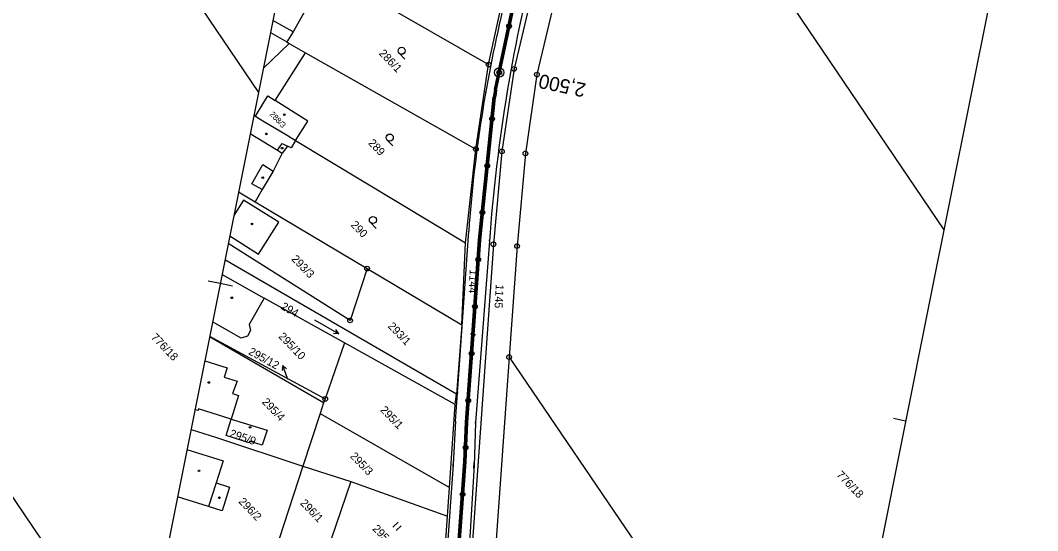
# Model space of a CAD drawing. Extents: x -548552 to -543113, y -1131925 to -1123599.
# Drawn here: x -547852 to -547635.9, y -1129263.5 to -1129155.2 of the extents above; entities that cross this region are included whole.
import ezdxf

# ---------------------------------------------------------------- set-up
doc = ezdxf.new("R2010")
doc.units = 0
for name, color, linetype in [('Hranice parcel', 7, 'Continuous'), ('Parcelní čísla', 7, 'Continuous'), ('Pop  PČ popisy', 7, 'Continuous'), ('Profile', 7, 'Continuous'), ('PROFILY NÁVRH', 7, 'Continuous'), ('STANIČENÍ', 7, 'Continuous'), ('Vnitřní kresba', 7, 'Continuous'), ('Značky bodu BP', 7, 'Continuous'), ('Značky budov', 7, 'Continuous'), ('Značky kultur', 7, 'Continuous')]:
    doc.layers.add(name, color=color, linetype=linetype)

msp = doc.modelspace()

# ---------------------------------------------------------------- linework, layer by layer
at = {"layer": 'Hranice parcel'}
for p, q in [((-547870.5, -1129068.4), (-547801.4, -1129170.47)), ((-547724.9, -1129097.59), (-547655.8, -1129199.66)), ((-547791.03, -1129142.35), (-547752.52, -1129164.57)), ((-547752.52, -1129164.57), (-547750.15, -1129153.56)), ((-547795.4, -1129159.74), (-547794.86, -1129160.05)), ((-547794.86, -1129160.05), (-547791.39, -1129162.03)), ((-547797.85, -1129172.17), (-547791.39, -1129162.03)), ((-547791.39, -1129162.03), (-547755.22, -1129182.52)), ((-547755.22, -1129182.52), (-547752.52, -1129164.57)), ((-547793.52, -1129180.65), (-547757.43, -1129202.43)), ((-547757.43, -1129202.43), (-547755.22, -1129182.52)), ((-547805.64, -1129191.6), (-547802.12, -1129193.7)), ((-547802.12, -1129193.7), (-547778.33, -1129207.87)), ((-547893.76, -1129197.5), (-547826.6, -1129296.2)), ((-547758.24, -1129219.83), (-547757.43, -1129202.43)), ((-547759.36, -1129234.55), (-547808.53, -1129206.03)), ((-547778.33, -1129207.87), (-547758.24, -1129219.83)), ((-547809.15, -1129209.14), (-547800.17, -1129214.15)), ((-547783.12, -1129223.66), (-547800.17, -1129214.15)), ((-547758.24, -1129219.83), (-547759.36, -1129234.55)), ((-547787.59, -1129236.4), (-547811.81, -1129222.4)), ((-547811.78, -1129222.25), (-547787.23, -1129235.56)), ((-547783.12, -1129223.66), (-547787.23, -1129235.56)), ((-547759.62, -1129236.76), (-547783.12, -1129223.66)), ((-547748.16, -1129226.68), (-547751.52, -1129273.91)), ((-547748.16, -1129226.68), (-547681, -1129325.39)), ((-547759.62, -1129236.76), (-547759.36, -1129234.55)), ((-547787.59, -1129236.4), (-547788.33, -1129238.67)), ((-547787.23, -1129235.56), (-547787.59, -1129236.4)), ((-547760.86, -1129254.36), (-547759.62, -1129236.76)), ((-547788.33, -1129238.67), (-547791.95, -1129249.81)), ((-547788.33, -1129238.67), (-547760.86, -1129254.36)), ((-547791.95, -1129249.81), (-547796.99, -1129265.28)), ((-547791.95, -1129249.81), (-547781.77, -1129253.12)), ((-547781.77, -1129253.12), (-547787, -1129268.44)), ((-547781.77, -1129253.12), (-547761.27, -1129260.48)), ((-547761.27, -1129260.48), (-547760.86, -1129254.36)), ((-547762.4, -1129276.62), (-547761.27, -1129260.48))]:
    msp.add_line(p, q, dxfattribs=at)
for points in [[(-547675.72, -1129020.78), (-547713.18, -1129068.36), (-547721.57, -1129079.96), (-547727.39, -1129089.64), (-547732.11, -1129102.62), (-547738.39, -1129128.64), (-547747.12, -1129165.48), (-547749.7, -1129183), (-547751.49, -1129202.7), (-547757.46, -1129286.78), (-547757.35, -1129312.54), (-547756.4, -1129330.41), (-547751.86, -1129378.05), (-547750.3, -1129418.74), (-547749.18, -1129437.34)], [(-547733.43, -1129129.48), (-547742.25, -1129166.67), (-547744.7, -1129183.43)], [(-547792.69, -1129141.41), (-547793.79, -1129143.48), (-547796.37, -1129148.25), (-547790.54, -1129151.48), (-547794.07, -1129157.59), (-547795.4, -1129159.74)], [(-547798.85, -1129157.76), (-547795.4, -1129159.74)], [(-547794.86, -1129160.05), (-547800.37, -1129165.34)], [(-547802.05, -1129175.53), (-547801.83, -1129175.16), (-547799.45, -1129171.17), (-547797.85, -1129172.17)], [(-547793.52, -1129180.65), (-547793.41, -1129180.48), (-547790.93, -1129176.55), (-547797.85, -1129172.17)], [(-547802.37, -1129175.33), (-547802.05, -1129175.53)], [(-547802.05, -1129175.53), (-547800.45, -1129176.48), (-547795.34, -1129179.56), (-547793.52, -1129180.65)], [(-547793.52, -1129180.65), (-547794.46, -1129182.27), (-547795.24, -1129181.87), (-547796.38, -1129183.37), (-547798.29, -1129187.17), (-547800.59, -1129191.09), (-547802.12, -1129193.7)], [(-547744.7, -1129183.43), (-547746.47, -1129203.1), (-547748.16, -1129226.68)], [(-547807.51, -1129200.95), (-547801.41, -1129204.8), (-547797.09, -1129198.03), (-547804.61, -1129193.36)], [(-547804.61, -1129193.36), (-547806.63, -1129196.59)], [(-547778.33, -1129207.87), (-547781.95, -1129218.9), (-547807.83, -1129202.54)], [(-547800.17, -1129214.15), (-547803.4, -1129219.76), (-547803.08, -1129221.01), (-547803.77, -1129222.25), (-547805.08, -1129222.67), (-547811.17, -1129219.22)], [(-547812.82, -1129227.45), (-547808.08, -1129228.94), (-547808.7, -1129230.91), (-547805.94, -1129231.8), (-547806.92, -1129234.44), (-547805.63, -1129234.84), (-547807.21, -1129239.86), (-547814.13, -1129237.68), (-547814.25, -1129238.05), (-547814.9, -1129237.84)], [(-547807.21, -1129239.86), (-547799.59, -1129242.2), (-547800.62, -1129245.38), (-547803.28, -1129244.53), (-547803.41, -1129244.88), (-547808.29, -1129243.36), (-547807.21, -1129239.86)], [(-547815.74, -1129242.03), (-547810.31, -1129243.76), (-547791.95, -1129249.81)], [(-547816.6, -1129246.31), (-547808.91, -1129248.72), (-547810.38, -1129253.41), (-547807.54, -1129254.29), (-547809.11, -1129259.32), (-547811.99, -1129258.41), (-547818.61, -1129256.33)]]:
    msp.add_lwpolyline(points, dxfattribs=at)
at = {"layer": 'Pop  PČ popisy'}
for p, q in [((-547796.25, -1129228.43), (-547796.38, -1129229.54)), ((-547795.23, -1129231.25), (-547796.25, -1129228.43)), ((-547796.25, -1129228.43), (-547795.44, -1129229.2)), ((-547795.17, -1129231.43), (-547795.23, -1129231.25))]:
    msp.add_line(p, q, dxfattribs=at)
at = {"layer": 'Profile'}
for p, q in [((-547762.65, -1128977.18), (-547804.59, -1129186.4)), ((-547781.48, -1129071.12), (-547804.59, -1129186.4)), ((-547781.48, -1129071.12), (-547804.59, -1129186.4)), ((-547635.88, -1129100.31), (-547658.99, -1129215.59)), ((-547804.59, -1129186.4), (-547827.7, -1129301.69)), ((-547804.59, -1129186.4), (-547827.7, -1129301.69)), ((-547804.59, -1129186.4), (-547827.7, -1129301.69)), ((-547809.54, -1129211.07), (-547812.13, -1129210.55)), ((-547806.95, -1129211.59), (-547809.54, -1129211.07)), ((-547658.99, -1129215.59), (-547682.1, -1129330.87)), ((-547663.93, -1129240.25), (-547666.52, -1129239.73))]:
    msp.add_line(p, q, dxfattribs=at)
at = {"layer": 'PROFILY NÁVRH'}
for p, q in [((-547751.29, -1129169.87), (-547747.5, -1129152.09)), ((-547750.81, -1129169.98), (-547747.01, -1129152.19)), ((-547754.7, -1129201.8), (-547751.55, -1129171.48)), ((-547754.2, -1129201.84), (-547751.05, -1129171.53)), ((-547759.09, -1129233.32), (-547756.75, -1129199.94)), ((-547752.2, -1129200.24), (-547755.31, -1129240.6)), ((-547755.81, -1129218.01), (-547754.7, -1129201.8)), ((-547755.32, -1129218.04), (-547754.2, -1129201.84)), ((-547756.78, -1129231.59), (-547755.81, -1129218.01)), ((-547756.28, -1129231.62), (-547755.32, -1129218.04)), ((-547757.46, -1129240.54), (-547756.78, -1129231.59)), ((-547756.96, -1129240.58), (-547756.28, -1129231.63)), ((-547759.57, -1129240.27), (-547759.16, -1129234.36)), ((-547759.09, -1129233.32), (-547759.21, -1129233.54)), ((-547759.21, -1129233.54), (-547759.16, -1129234.36)), ((-547759.57, -1129240.27), (-547760.04, -1129249.46)), ((-547757.78, -1129248.88), (-547757.46, -1129240.55)), ((-547757.28, -1129248.9), (-547756.96, -1129240.57)), ((-547755.31, -1129240.6), (-547755.62, -1129249.79)), ((-547760.04, -1129249.46), (-547762.27, -1129280.76)), ((-547760.14, -1129280.82), (-547757.78, -1129248.87)), ((-547759.64, -1129280.86), (-547757.28, -1129248.91)), ((-547755.61, -1129249.64), (-547757.52, -1129281.02))]:
    msp.add_line(p, q, dxfattribs=at)
msp.add_circle((-547754.46, -1129201.94), 0.1, dxfattribs=at)
for centre, radius, start, end in [((-547409.4, -1129226.61), 343.82, 164.8509, 175.6014), ((-547468.7, -1129220.13), 288.75, 166.2603, 175.9901)]:
    msp.add_arc(centre, radius, start, end, dxfattribs=at)
for major_axis in [(-13.89, -6.29), (-13.43, -6.09)]:
    msp.add_ellipse((-547736.38, -1129173.06), major_axis=major_axis, ratio=0.999992, start_param=5.647365, end_param=5.754146, dxfattribs=at)
at = {"layer": 'STANIČENÍ'}
for p, q in [((-547751.05, -1129169.93), (-547747.25, -1129152.14)), ((-547754.45, -1129201.82), (-547751.3, -1129171.51)), ((-547756.87, -1129201.65), (-547756.84, -1129201.44)), ((-547755.56, -1129218.03), (-547754.45, -1129201.82)), ((-547752.34, -1129202.04), (-547752.31, -1129201.76)), ((-547756.53, -1129231.61), (-547755.56, -1129218.03)), ((-547757.21, -1129240.56), (-547756.53, -1129231.61)), ((-547759.58, -1129240.38), (-547759.56, -1129240.09)), ((-547757.53, -1129248.89), (-547757.21, -1129240.56)), ((-547755.31, -1129240.7), (-547755.3, -1129240.49)), ((-547760.07, -1129249.89), (-547759.99, -1129248.71)), ((-547759.89, -1129280.84), (-547757.53, -1129248.89)), ((-547755.66, -1129250.24), (-547755.57, -1129249.04))]:
    msp.add_line(p, q, dxfattribs=at)
for centre, radius in [((-547748.17, -1129156.43), 0.5), ((-547748.17, -1129156.43), 0.1), ((-547747.96, -1129155.45), 0.1), ((-547748.8, -1129159.37), 0.1), ((-547748.59, -1129158.39), 0.1), ((-547748.38, -1129157.41), 0.1), ((-547749.21, -1129161.32), 0.1), ((-547749, -1129160.34), 0.1), ((-547749.63, -1129163.28), 0.1), ((-547749.42, -1129162.3), 0.1), ((-547750.26, -1129166.21), 1), ((-547750.26, -1129166.21), 0.5), ((-547750.05, -1129165.23), 0.1), ((-547749.84, -1129164.26), 0.1), ((-547750.47, -1129167.19), 0.1), ((-547750.26, -1129166.21), 0.1), ((-547751.09, -1129170.12), 0.1), ((-547750.88, -1129169.15), 0.1), ((-547750.67, -1129168.17), 0.1), ((-547751.36, -1129172.1), 0.1), ((-547751.25, -1129171.11), 0.1), ((-547751.57, -1129174.09), 0.1), ((-547751.47, -1129173.1), 0.1), ((-547751.78, -1129176.08), 0.5), ((-547751.78, -1129176.08), 0.1), ((-547751.67, -1129175.09), 0.1), ((-547751.98, -1129178.07), 0.1), ((-547751.88, -1129177.08), 0.1), ((-547752.29, -1129181.06), 0.1), ((-547752.19, -1129180.06), 0.1), ((-547752.09, -1129179.07), 0.1), ((-547752.5, -1129183.04), 0.1), ((-547752.4, -1129182.05), 0.1), ((-547752.71, -1129185.03), 0.1), ((-547752.6, -1129184.04), 0.1), ((-547752.81, -1129186.03), 0.5), ((-547752.91, -1129187.02), 0.1), ((-547752.81, -1129186.03), 0.1), ((-547753.12, -1129189.01), 0.1), ((-547753.02, -1129188.02), 0.1), ((-547753.33, -1129191), 0.1), ((-547753.22, -1129190.01), 0.1), ((-547753.64, -1129193.99), 0.1), ((-547753.53, -1129192.99), 0.1), ((-547753.43, -1129192), 0.1), ((-547753.84, -1129195.98), 0.5), ((-547753.84, -1129195.98), 0.1), ((-547753.74, -1129194.98), 0.1), ((-547754.05, -1129197.96), 0.1), ((-547753.95, -1129196.97), 0.1), ((-547754.26, -1129199.95), 0.1), ((-547754.15, -1129198.96), 0.1), ((-547754.36, -1129200.95), 0.1), ((-547754.6, -1129203.94), 0.1), ((-547754.53, -1129202.94), 0.1), ((-547754.73, -1129205.93), 0.5), ((-547754.8, -1129206.93), 0.1), ((-547754.73, -1129205.93), 0.1), ((-547754.67, -1129204.94), 0.1), ((-547754.94, -1129208.93), 0.1), ((-547754.87, -1129207.93), 0.1), ((-547755.08, -1129210.92), 0.1), ((-547755.01, -1129209.92), 0.1), ((-547755.21, -1129212.92), 0.1), ((-547755.15, -1129211.92), 0.1), ((-547755.42, -1129215.91), 0.5), ((-547755.35, -1129214.91), 0.1), ((-547755.28, -1129213.92), 0.1), ((-547755.49, -1129216.91), 0.1), ((-547755.42, -1129215.91), 0.1), ((-547755.7, -1129219.9), 0.1), ((-547755.63, -1129218.9), 0.1), ((-547755.56, -1129217.91), 0.1), ((-547755.84, -1129221.9), 0.1), ((-547755.77, -1129220.9), 0.1), ((-547755.98, -1129223.89), 0.1), ((-547755.91, -1129222.89), 0.1), ((-547756.12, -1129225.89), 0.5), ((-547756.12, -1129225.89), 0.1), ((-547756.05, -1129224.89), 0.1), ((-547756.27, -1129227.88), 0.1), ((-547756.2, -1129226.88), 0.1), ((-547756.41, -1129229.88), 0.1), ((-547756.34, -1129228.88), 0.1), ((-547756.63, -1129232.87), 0.1), ((-547756.55, -1129231.87), 0.1), ((-547756.48, -1129230.87), 0.1), ((-547756.78, -1129234.86), 0.1), ((-547756.7, -1129233.86), 0.1), ((-547756.85, -1129235.86), 0.5), ((-547756.93, -1129236.86), 0.1), ((-547756.85, -1129235.86), 0.1), ((-547757.08, -1129238.85), 0.1), ((-547757, -1129237.85), 0.1), ((-547757.22, -1129240.84), 0.1), ((-547757.16, -1129239.85), 0.1), ((-547757.3, -1129242.84), 0.1), ((-547757.26, -1129241.84), 0.1), ((-547757.41, -1129245.84), 0.5), ((-547757.41, -1129245.84), 0.1), ((-547757.38, -1129244.84), 0.1), ((-547757.34, -1129243.84), 0.1), ((-547757.49, -1129247.84), 0.1), ((-547757.45, -1129246.84), 0.1), ((-547757.6, -1129249.83), 0.1), ((-547757.53, -1129248.84), 0.1), ((-547757.75, -1129251.83), 0.1), ((-547757.68, -1129250.83), 0.1), ((-547757.9, -1129253.82), 0.1), ((-547757.82, -1129252.83), 0.1), ((-547758.04, -1129255.82), 0.5), ((-547758.04, -1129255.82), 0.1), ((-547757.97, -1129254.82), 0.1), ((-547758.26, -1129258.81), 0.1), ((-547758.19, -1129257.81), 0.1), ((-547758.12, -1129256.82), 0.1), ((-547758.41, -1129260.8), 0.1), ((-547758.34, -1129259.81), 0.1), ((-547758.56, -1129262.8), 0.1), ((-547758.49, -1129261.8), 0.1)]:
    msp.add_circle(centre, radius, dxfattribs=at)
for major_axis, ratio, start_param, end_param in [((-13.66, -6.19), 0.999992, 5.647365, 5.754146), ((-15.46, -7), 0.999993, 5.69232, 5.713494), ((-11.37, -5.15), 0.99999, 5.682163, 5.718313)]:
    msp.add_ellipse((-547736.38, -1129173.06), major_axis=major_axis, ratio=ratio, start_param=start_param, end_param=end_param, dxfattribs=at)
at = {"layer": 'Vnitřní kresba'}
for p, q in [((-547794.07, -1129157.59), (-547798.34, -1129155.19)), ((-547803.15, -1129179.2), (-547797.39, -1129182.75)), ((-547797.39, -1129182.75), (-547796.36, -1129181.31)), ((-547797.39, -1129182.75), (-547796.38, -1129183.37)), ((-547796.36, -1129181.31), (-547795.24, -1129181.87)), ((-547802.8, -1129189.89), (-547800.48, -1129185.8)), ((-547800.48, -1129185.8), (-547798.29, -1129187.17)), ((-547800.59, -1129191.09), (-547802.8, -1129189.89)), ((-547810.38, -1129253.41), (-547811.99, -1129258.41))]:
    msp.add_line(p, q, dxfattribs=at)
at = {"layer": 'Značky bodu BP'}
for centre, radius in [((-547752.52, -1129164.57), 0.5), ((-547752.52, -1129164.57), 0.0303), ((-547747.12, -1129165.48), 0.5), ((-547747.12, -1129165.48), 0.0303), ((-547742.25, -1129166.67), 0.5), ((-547742.25, -1129166.67), 0.0303), ((-547755.22, -1129182.52), 0.5), ((-547755.22, -1129182.52), 0.0303), ((-547749.7, -1129183), 0.5), ((-547749.7, -1129183), 0.0303), ((-547744.7, -1129183.43), 0.5), ((-547744.7, -1129183.43), 0.0303), ((-547751.49, -1129202.7), 0.5), ((-547751.49, -1129202.7), 0.0303), ((-547746.47, -1129203.1), 0.5), ((-547746.47, -1129203.1), 0.0303), ((-547778.33, -1129207.87), 0.5), ((-547778.33, -1129207.87), 0.0303), ((-547781.95, -1129218.9), 0.5), ((-547781.95, -1129218.9), 0.0303), ((-547748.16, -1129226.68), 0.5), ((-547748.16, -1129226.68), 0.0303), ((-547787.23, -1129235.56), 0.5), ((-547787.23, -1129235.56), 0.0303)]:
    msp.add_circle(centre, radius, dxfattribs=at)
at = {"layer": 'Značky budov'}
for centre in [(-547795.93, -1129175.2), (-547799.74, -1129179.28), (-547796.38, -1129182.31), (-547800.49, -1129188.56), (-547802.78, -1129198.4), (-547807.08, -1129214.08), (-547811.96, -1129232.07), (-547803.19, -1129241.59), (-547814.04, -1129250.83), (-547809.71, -1129256.56)]:
    msp.add_circle(centre, 0.175, dxfattribs=at)
at = {"layer": 'Značky kultur'}
for p, q in [((-547771.54, -1129162.16), (-547770.32, -1129163.41)), ((-547774.06, -1129180.58), (-547772.85, -1129181.84)), ((-547777.64, -1129198.09), (-547776.43, -1129199.35)), ((-547755.51, -1129216.69), (-547755.83, -1129222.69)), ((-547789.54, -1129218.73), (-547784.34, -1129221.73)), ((-547784.34, -1129221.73), (-547785.44, -1129221.68)), ((-547784.34, -1129221.73), (-547784.94, -1129220.81)), ((-547755.83, -1129222.69), (-547756.28, -1129221.68)), ((-547755.83, -1129222.69), (-547755.27, -1129221.74)), ((-547772.84, -1129262.81), (-547771.76, -1129261.76)), ((-547772.15, -1129263.53), (-547771.07, -1129262.48))]:
    msp.add_line(p, q, dxfattribs=at)
for centre in [(-547771, -1129161.63), (-547773.52, -1129180.06), (-547777.1, -1129197.57)]:
    msp.add_circle(centre, 0.75, dxfattribs=at)

# ---------------------------------------------------------------- texts
at = {"layer": 'Parcelní čísla'}
for s, height, rotation, p in [('286/1', 1.7, 313.9858, (-547775.93, -1129162.29)), ('288/3', 1.2, 313.9858, (-547799.12, -1129175.22)), ('289', 1.7, 313.9858, (-547778.21, -1129181.34)), ('290', 1.7, 313.9858, (-547781.92, -1129198.72)), ('293/3', 1.7, 313.9858, (-547794.52, -1129205.96)), ('1144', 1.7, 266.9858, (-547756.52, -1129208.04)), ('1145', 1.7, 266.9858, (-547750.99, -1129211.22)), ('294', 1.7, 329.9858, (-547796.79, -1129216.37)), ('293/1', 1.7, 313.9858, (-547774.03, -1129220.23)), ('776/18', 1.7, 313.9858, (-547824.35, -1129222.6)), ('295/10', 1.7, 313.9858, (-547797.28, -1129222.41)), ('295/12', 1.7, 330.9858, (-547803.68, -1129225.99)), ('295/4', 1.7, 313.9858, (-547800.79, -1129236.32)), ('295/1', 1.7, 313.9858, (-547775.66, -1129238.03)), ('295/9', 1.7, 340.9858, (-547807.68, -1129243.56)), ('295/3', 1.7, 313.9858, (-547782.06, -1129247.84)), ('776/18', 1.7, 313.9858, (-547678.74, -1129251.79)), ('296/2', 1.7, 313.9858, (-547805.75, -1129257.47)), ('296/1', 1.7, 313.9858, (-547792.66, -1129257.81)), ('295/2', 1.7, 313.9858, (-547777.31, -1129263.24))]:
    msp.add_text(s, height=height, rotation=rotation, dxfattribs=at).set_placement(p)
at = {"layer": 'STANIČENÍ'}
msp.add_text('2,500', height=3, rotation=167.9473, dxfattribs=at).set_placement((-547731.67, -1129168.62))

doc.saveas('drawing.dxf')
